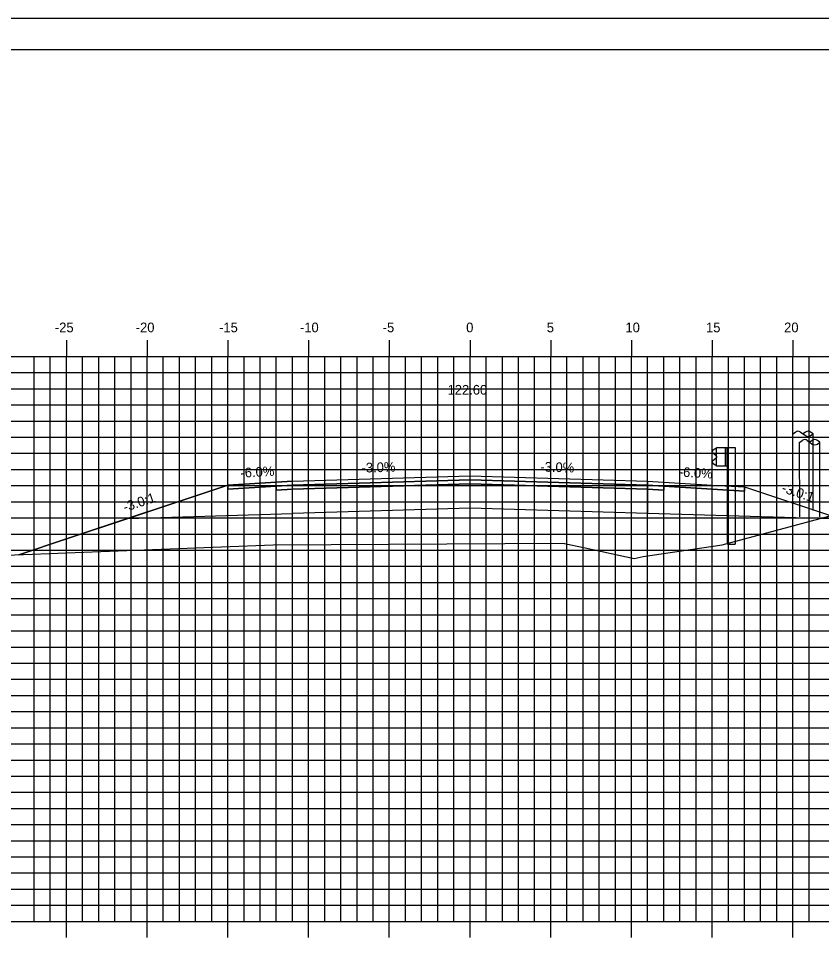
# Model space of a CAD drawing. Extents: x 850598 to 870284, y 366541 to 366651.
# Drawn here: x 855723.3 to 855773.1, y 366594 to 366651.2 of the extents above; entities that cross this region are included whole.
import ezdxf

# ---------------------------------------------------------------- set-up
doc = ezdxf.new("R2010")
doc.units = 0
for name, color, linetype in [('ANNOTATION', 7, 'Continuous'), ('BORDER', 7, 'Continuous'), ('D_Guardrail_Beam_Rt', 7, 'Continuous'), ('D_Roadway_Centerline', 7, 'Continuous'), ('D_Roadway_Centerline_Text', 7, 'Continuous'), ('D_Roadway_Edge_Shoulder', 7, 'Continuous'), ('D_Roadway_Edge_TW', 7, 'Continuous'), ('D_Roadway_Pavement', 7, 'Continuous'), ('D_Roadway_SlopeLines', 7, 'Continuous'), ('D_Roadway_SubGrade', 7, 'Continuous'), ('D_Utilities_Pole_Joint', 7, 'Continuous'), ('H_V ANNOTATION', 7, 'Continuous'), ('MAJOR', 7, 'Continuous'), ('MINOR', 7, 'Continuous'), ('PLOT BOUNDARY', 7, 'Continuous'), ('S_Roadway_Centerline', 7, 'Continuous'), ('S_Utilities_Pole_Joint', 7, 'Continuous')]:
    doc.layers.add(name, color=color, linetype=linetype)

msp = doc.modelspace()

# ---------------------------------------------------------------- linework, layer by layer
at = {"layer": 'BORDER'}
msp.add_line((855866.298, 366649.225), (855706.298, 366649.225), dxfattribs=at)
at = {"layer": 'D_Guardrail_Beam_Rt'}
for p, q in [((855766.478, 366624.498), (855766.335, 366624.398)), ((855766.568, 366624.518), (855766.495, 366624.505)), ((855766.568, 366624.593), (855767.256, 366624.593)), ((855766.568, 366623.426), (855766.568, 366624.593)), ((855767.089, 366624.593), (855767.089, 366623.426)), ((855767.193, 366624.593), (855767.193, 366623.426)), ((855767.256, 366624.593), (855767.727, 366624.593)), ((855767.256, 366624.593), (855767.256, 366623.426)), ((855767.727, 366624.593), (855767.727, 366618.593)), ((855766.335, 366624.255), (855766.53, 366624.119)), ((855766.53, 366623.899), (855766.335, 366623.763)), ((855766.564, 366624.055), (855766.564, 366623.964)), ((855766.335, 366623.62), (855766.478, 366623.52)), ((855766.495, 366623.513), (855766.568, 366623.5)), ((855767.256, 366623.426), (855766.568, 366623.426)), ((855767.235, 366618.593), (855767.235, 366623.426)), ((855767.235, 366618.593), (855767.727, 366618.593))]:
    msp.add_line(p, q, dxfattribs=at)
for centre, major_axis, start_param, end_param in [((855766.385, 366624.327), (-0.0877, 0), 5.323254, 7.243116), ((855766.502, 366624.464), (-0.0417, 0), 4.886922, 5.323254), ((855766.385, 366623.692), (-0.0877, 0), 5.323254, 7.243116), ((855766.485, 366624.055), (0.0789, 0), 0, 0.959931), ((855766.485, 366623.964), (0.0789, 0), 5.323254, 6.283185), ((855766.502, 366623.554), (-0.0417, 0), 0.959931, 1.396263)]:
    msp.add_ellipse(centre, major_axis=major_axis, ratio=0.995501, start_param=start_param, end_param=end_param, dxfattribs=at)
at = {"layer": 'D_Roadway_Centerline'}
msp.add_lwpolyline([(855723.355, 366617.945), (855726.297, 366618.926), (855730.1, 366620.193), (855736.297, 366622.259), (855740.297, 366622.499), (855751.297, 366622.829), (855762.297, 366622.499), (855766.297, 366622.259), (855768.297, 366622.139), (855774.297, 366620.139), (855822.006, 366608.225), (855836.17, 366604.688), (855846.032, 366602.225), (855850.032, 366602.225)], dxfattribs=at)
at = {"layer": 'D_Roadway_Edge_Shoulder'}
for points in [[(855740.297, 366622.499), (855736.297, 366622.259), (855736.297, 366622.009), (855739.297, 366622.189), (855740.297, 366622.249)], [(855762.297, 366622.499), (855766.297, 366622.259), (855766.297, 366622.259), (855768.297, 366622.139), (855768.297, 366621.889), (855763.297, 366622.189), (855762.297, 366622.249)]]:
    msp.add_lwpolyline(points, close=True, dxfattribs=at)
at = {"layer": 'D_Roadway_Edge_TW'}
msp.add_lwpolyline([(855740.297, 366622.249), (855740.297, 366622.499), (855751.297, 366622.829), (855762.297, 366622.499), (855762.297, 366622.249), (855751.297, 366622.579)], close=True, dxfattribs=at)
at = {"layer": 'D_Roadway_Pavement'}
for points in [[(855740.297, 366622.249), (855739.297, 366622.189), (855739.297, 366621.939), (855740.297, 366621.999)], [(855740.297, 366621.999), (855740.297, 366622.249), (855751.297, 366622.579), (855762.297, 366622.249), (855762.297, 366621.999), (855751.297, 366622.329)], [(855762.297, 366622.249), (855763.297, 366622.189), (855763.297, 366621.939), (855762.297, 366621.999)]]:
    msp.add_lwpolyline(points, close=True, dxfattribs=at)
at = {"layer": 'D_Roadway_SlopeLines'}
for points in [[(855740.297, 366622.499), (855736.297, 366622.259), (855726.297, 366618.926)], [(855726.297, 366618.926), (855723.355, 366617.945)]]:
    msp.add_lwpolyline(points, dxfattribs=at)
at = {"layer": 'D_Roadway_SubGrade'}
for points in [[(855740.297, 366621.999), (855739.297, 366621.939), (855739.297, 366622.189), (855736.297, 366622.009), (855736.297, 366622.259), (855730.1, 366620.193), (855740.297, 366620.499)], [(855740.297, 366620.499), (855740.297, 366621.999), (855751.297, 366622.329), (855762.297, 366621.999), (855762.297, 366620.499), (855751.297, 366620.829)], [(855762.297, 366621.999), (855763.297, 366621.939), (855763.297, 366622.189), (855768.297, 366621.889), (855768.297, 366622.139), (855774.297, 366620.139), (855762.297, 366620.499)]]:
    msp.add_lwpolyline(points, close=True, dxfattribs=at)
at = {"layer": 'D_Utilities_Pole_Joint'}
for p, q in [((855771.297, 366625.433), (855771.454, 366625.543)), ((855771.766, 366625.543), (855771.922, 366625.433)), ((855772.078, 366625.543), (855771.922, 366625.433)), ((855772.547, 366625.433), (855772.391, 366625.543)), ((855771.297, 366620.675), (855771.297, 366625.433)), ((855771.922, 366625.433), (855772.078, 366625.322)), ((855772.391, 366625.322), (855772.547, 366625.433)), ((855772.547, 366620.675), (855772.547, 366625.433))]:
    msp.add_line(p, q, dxfattribs=at)
for centre, start, end in [((855771.61, 366625.322), 90, 125.2644), ((855771.61, 366625.322), 54.7356, 90), ((855772.235, 366625.322), 90, 125.2644), ((855772.235, 366625.322), 54.7356, 90), ((855772.235, 366625.543), 234.7356, 270), ((855772.235, 366625.543), 270, 305.2644)]:
    msp.add_arc(centre, 0.271, start, end, dxfattribs=at)
at = {"layer": 'MAJOR'}
for p, q in [((855726.297, 366631.227), (855726.297, 366630.225)), ((855726.297, 366631.227), (855726.297, 366630.225)), ((855731.297, 366631.227), (855731.297, 366630.225)), ((855731.297, 366631.227), (855731.297, 366630.225)), ((855736.297, 366631.227), (855736.297, 366630.225)), ((855736.297, 366631.227), (855736.297, 366630.225)), ((855741.297, 366631.227), (855741.297, 366630.225)), ((855741.297, 366631.227), (855741.297, 366630.225)), ((855746.297, 366631.227), (855746.297, 366630.225)), ((855746.297, 366631.227), (855746.297, 366630.225)), ((855751.297, 366631.227), (855751.297, 366630.225)), ((855751.297, 366631.227), (855751.297, 366630.225)), ((855756.297, 366631.227), (855756.297, 366630.225)), ((855756.297, 366631.227), (855756.297, 366630.225)), ((855761.297, 366631.227), (855761.297, 366630.225)), ((855761.297, 366631.227), (855761.297, 366630.225)), ((855766.297, 366631.227), (855766.297, 366630.225)), ((855766.297, 366631.227), (855766.297, 366630.225)), ((855771.297, 366631.227), (855771.297, 366630.225)), ((855771.297, 366631.227), (855771.297, 366630.225)), ((855711.297, 366630.225), (855851.297, 366630.225)), ((855711.297, 366630.225), (855851.297, 366630.225)), ((855711.297, 366630.225), (855851.297, 366630.225)), ((855711.297, 366630.225), (855851.297, 366630.225)), ((855726.297, 366595.225), (855726.297, 366630.225)), ((855726.297, 366595.225), (855726.297, 366630.225)), ((855731.297, 366595.225), (855731.297, 366630.225)), ((855731.297, 366595.225), (855731.297, 366630.225)), ((855736.297, 366595.225), (855736.297, 366630.225)), ((855736.297, 366595.225), (855736.297, 366630.225)), ((855741.297, 366595.225), (855741.297, 366630.225)), ((855741.297, 366595.225), (855741.297, 366630.225)), ((855746.297, 366595.225), (855746.297, 366630.225)), ((855746.297, 366595.225), (855746.297, 366630.225)), ((855751.297, 366595.225), (855751.297, 366630.225)), ((855751.297, 366595.225), (855751.297, 366630.225)), ((855756.297, 366595.225), (855756.297, 366630.225)), ((855756.297, 366595.225), (855756.297, 366630.225)), ((855761.297, 366595.225), (855761.297, 366630.225)), ((855761.297, 366595.225), (855761.297, 366630.225)), ((855766.297, 366595.225), (855766.297, 366630.225)), ((855766.297, 366595.225), (855766.297, 366630.225)), ((855771.297, 366595.225), (855771.297, 366630.225)), ((855771.297, 366595.225), (855771.297, 366630.225)), ((855711.297, 366625.225), (855851.297, 366625.225)), ((855711.297, 366625.225), (855851.297, 366625.225)), ((855711.297, 366620.225), (855851.297, 366620.225)), ((855711.297, 366620.225), (855851.297, 366620.225)), ((855711.297, 366615.225), (855851.297, 366615.225)), ((855711.297, 366615.225), (855851.297, 366615.225)), ((855711.297, 366610.225), (855851.297, 366610.225)), ((855711.297, 366610.225), (855851.297, 366610.225)), ((855711.297, 366605.225), (855851.297, 366605.225)), ((855711.297, 366605.225), (855851.297, 366605.225)), ((855711.297, 366600.225), (855851.297, 366600.225)), ((855711.297, 366600.225), (855851.297, 366600.225)), ((855711.297, 366595.225), (855851.297, 366595.225)), ((855711.297, 366595.225), (855851.297, 366595.225)), ((855711.297, 366595.225), (855851.297, 366595.225)), ((855711.297, 366595.225), (855851.297, 366595.225)), ((855726.297, 366594.223), (855726.297, 366595.225)), ((855726.297, 366594.223), (855726.297, 366595.225)), ((855731.297, 366594.223), (855731.297, 366595.225)), ((855731.297, 366594.223), (855731.297, 366595.225)), ((855736.297, 366594.223), (855736.297, 366595.225)), ((855736.297, 366594.223), (855736.297, 366595.225)), ((855741.297, 366594.223), (855741.297, 366595.225)), ((855741.297, 366594.223), (855741.297, 366595.225)), ((855746.297, 366594.223), (855746.297, 366595.225)), ((855746.297, 366594.223), (855746.297, 366595.225)), ((855751.297, 366594.223), (855751.297, 366595.225)), ((855751.297, 366594.223), (855751.297, 366595.225)), ((855756.297, 366594.223), (855756.297, 366595.225)), ((855756.297, 366594.223), (855756.297, 366595.225)), ((855761.297, 366594.223), (855761.297, 366595.225)), ((855761.297, 366594.223), (855761.297, 366595.225)), ((855766.297, 366594.223), (855766.297, 366595.225)), ((855766.297, 366594.223), (855766.297, 366595.225)), ((855771.297, 366594.223), (855771.297, 366595.225)), ((855771.297, 366594.223), (855771.297, 366595.225))]:
    msp.add_line(p, q, dxfattribs=at)
at = {"layer": 'MINOR'}
for p, q in [((855724.297, 366595.225), (855724.297, 366630.225)), ((855724.297, 366595.225), (855724.297, 366630.225)), ((855725.297, 366595.225), (855725.297, 366630.225)), ((855725.297, 366595.225), (855725.297, 366630.225)), ((855727.297, 366595.225), (855727.297, 366630.225)), ((855727.297, 366595.225), (855727.297, 366630.225)), ((855728.297, 366595.225), (855728.297, 366630.225)), ((855728.297, 366595.225), (855728.297, 366630.225)), ((855729.297, 366595.225), (855729.297, 366630.225)), ((855729.297, 366595.225), (855729.297, 366630.225)), ((855730.297, 366595.225), (855730.297, 366630.225)), ((855730.297, 366595.225), (855730.297, 366630.225)), ((855732.297, 366595.225), (855732.297, 366630.225)), ((855732.297, 366595.225), (855732.297, 366630.225)), ((855733.297, 366595.225), (855733.297, 366630.225)), ((855733.297, 366595.225), (855733.297, 366630.225)), ((855734.297, 366595.225), (855734.297, 366630.225)), ((855734.297, 366595.225), (855734.297, 366630.225)), ((855735.297, 366595.225), (855735.297, 366630.225)), ((855735.297, 366595.225), (855735.297, 366630.225)), ((855737.297, 366595.225), (855737.297, 366630.225)), ((855737.297, 366595.225), (855737.297, 366630.225)), ((855738.297, 366595.225), (855738.297, 366630.225)), ((855738.297, 366595.225), (855738.297, 366630.225)), ((855739.297, 366595.225), (855739.297, 366630.225)), ((855739.297, 366595.225), (855739.297, 366630.225)), ((855740.297, 366595.225), (855740.297, 366630.225)), ((855740.297, 366595.225), (855740.297, 366630.225)), ((855742.297, 366595.225), (855742.297, 366630.225)), ((855742.297, 366595.225), (855742.297, 366630.225)), ((855743.297, 366595.225), (855743.297, 366630.225)), ((855743.297, 366595.225), (855743.297, 366630.225)), ((855744.297, 366595.225), (855744.297, 366630.225)), ((855744.297, 366595.225), (855744.297, 366630.225)), ((855745.297, 366595.225), (855745.297, 366630.225)), ((855745.297, 366595.225), (855745.297, 366630.225)), ((855747.297, 366595.225), (855747.297, 366630.225)), ((855747.297, 366595.225), (855747.297, 366630.225)), ((855748.297, 366595.225), (855748.297, 366630.225)), ((855748.297, 366595.225), (855748.297, 366630.225)), ((855749.297, 366595.225), (855749.297, 366630.225)), ((855749.297, 366595.225), (855749.297, 366630.225)), ((855750.297, 366595.225), (855750.297, 366630.225)), ((855750.297, 366595.225), (855750.297, 366630.225)), ((855752.297, 366595.225), (855752.297, 366630.225)), ((855752.297, 366595.225), (855752.297, 366630.225)), ((855753.297, 366595.225), (855753.297, 366630.225)), ((855753.297, 366595.225), (855753.297, 366630.225)), ((855754.297, 366595.225), (855754.297, 366630.225)), ((855754.297, 366595.225), (855754.297, 366630.225)), ((855755.297, 366595.225), (855755.297, 366630.225)), ((855755.297, 366595.225), (855755.297, 366630.225)), ((855757.297, 366595.225), (855757.297, 366630.225)), ((855757.297, 366595.225), (855757.297, 366630.225)), ((855758.297, 366595.225), (855758.297, 366630.225)), ((855758.297, 366595.225), (855758.297, 366630.225)), ((855759.297, 366595.225), (855759.297, 366630.225)), ((855759.297, 366595.225), (855759.297, 366630.225)), ((855760.297, 366595.225), (855760.297, 366630.225)), ((855760.297, 366595.225), (855760.297, 366630.225)), ((855762.297, 366595.225), (855762.297, 366630.225)), ((855762.297, 366595.225), (855762.297, 366630.225)), ((855763.297, 366595.225), (855763.297, 366630.225)), ((855763.297, 366595.225), (855763.297, 366630.225)), ((855764.297, 366595.225), (855764.297, 366630.225)), ((855764.297, 366595.225), (855764.297, 366630.225)), ((855765.297, 366595.225), (855765.297, 366630.225)), ((855765.297, 366595.225), (855765.297, 366630.225)), ((855767.297, 366595.225), (855767.297, 366630.225)), ((855767.297, 366595.225), (855767.297, 366630.225)), ((855768.297, 366595.225), (855768.297, 366630.225)), ((855768.297, 366595.225), (855768.297, 366630.225)), ((855769.297, 366595.225), (855769.297, 366630.225)), ((855769.297, 366595.225), (855769.297, 366630.225)), ((855770.297, 366595.225), (855770.297, 366630.225)), ((855770.297, 366595.225), (855770.297, 366630.225)), ((855772.297, 366595.225), (855772.297, 366630.225)), ((855772.297, 366595.225), (855772.297, 366630.225)), ((855711.297, 366629.225), (855851.297, 366629.225)), ((855711.297, 366629.225), (855851.297, 366629.225)), ((855711.297, 366628.225), (855851.297, 366628.225)), ((855711.297, 366628.225), (855851.297, 366628.225)), ((855711.297, 366627.225), (855851.297, 366627.225)), ((855711.297, 366627.225), (855851.297, 366627.225)), ((855711.297, 366626.225), (855851.297, 366626.225)), ((855711.297, 366626.225), (855851.297, 366626.225)), ((855711.297, 366624.225), (855851.297, 366624.225)), ((855711.297, 366624.225), (855851.297, 366624.225)), ((855711.297, 366623.225), (855851.297, 366623.225)), ((855711.297, 366623.225), (855851.297, 366623.225)), ((855711.297, 366622.225), (855851.297, 366622.225)), ((855711.297, 366622.225), (855851.297, 366622.225)), ((855711.297, 366621.225), (855851.297, 366621.225)), ((855711.297, 366621.225), (855851.297, 366621.225)), ((855711.297, 366619.225), (855851.297, 366619.225)), ((855711.297, 366619.225), (855851.297, 366619.225)), ((855711.297, 366618.225), (855851.297, 366618.225)), ((855711.297, 366618.225), (855851.297, 366618.225)), ((855711.297, 366617.225), (855851.297, 366617.225)), ((855711.297, 366617.225), (855851.297, 366617.225)), ((855711.297, 366616.225), (855851.297, 366616.225)), ((855711.297, 366616.225), (855851.297, 366616.225)), ((855711.297, 366614.225), (855851.297, 366614.225)), ((855711.297, 366614.225), (855851.297, 366614.225)), ((855711.297, 366613.225), (855851.297, 366613.225)), ((855711.297, 366613.225), (855851.297, 366613.225)), ((855711.297, 366612.225), (855851.297, 366612.225)), ((855711.297, 366612.225), (855851.297, 366612.225)), ((855711.297, 366611.225), (855851.297, 366611.225)), ((855711.297, 366611.225), (855851.297, 366611.225)), ((855711.297, 366609.225), (855851.297, 366609.225)), ((855711.297, 366609.225), (855851.297, 366609.225)), ((855711.297, 366608.225), (855851.297, 366608.225)), ((855711.297, 366608.225), (855851.297, 366608.225)), ((855711.297, 366607.225), (855851.297, 366607.225)), ((855711.297, 366607.225), (855851.297, 366607.225)), ((855711.297, 366606.225), (855851.297, 366606.225)), ((855711.297, 366606.225), (855851.297, 366606.225)), ((855711.297, 366604.225), (855851.297, 366604.225)), ((855711.297, 366604.225), (855851.297, 366604.225)), ((855711.297, 366603.225), (855851.297, 366603.225)), ((855711.297, 366603.225), (855851.297, 366603.225)), ((855711.297, 366602.225), (855851.297, 366602.225)), ((855711.297, 366602.225), (855851.297, 366602.225)), ((855711.297, 366601.225), (855851.297, 366601.225)), ((855711.297, 366601.225), (855851.297, 366601.225)), ((855711.297, 366599.225), (855851.297, 366599.225)), ((855711.297, 366599.225), (855851.297, 366599.225)), ((855711.297, 366598.225), (855851.297, 366598.225)), ((855711.297, 366598.225), (855851.297, 366598.225)), ((855711.297, 366597.225), (855851.297, 366597.225)), ((855711.297, 366597.225), (855851.297, 366597.225)), ((855711.297, 366596.225), (855851.297, 366596.225)), ((855711.297, 366596.225), (855851.297, 366596.225))]:
    msp.add_line(p, q, dxfattribs=at)
at = {"layer": 'PLOT BOUNDARY'}
msp.add_lwpolyline([(855698.204, 366541.166), (855868.204, 366541.166), (855868.204, 366651.166), (855698.204, 366651.166)], close=True, dxfattribs=at)
at = {"layer": 'S_Roadway_Centerline'}
msp.add_lwpolyline([(855711.297, 366617.482), (855723.109, 366617.935), (855739.093, 366618.56), (855757.042, 366618.658), (855758.426, 366618.375), (855761.468, 366617.713), (855762.013, 366617.833), (855766.911, 366618.555), (855774.37, 366620.569), (855776.953, 366621.121), (855778.059, 366621.325), (855789.228, 366621.773), (855792.965, 366621.935), (855792.979, 366621.924), (855796.804, 366621.761), (855807.843, 366621.279), (855807.852, 366621.288), (855808.945, 366621.048), (855811.621, 366620.688), (855817.589, 366621.513), (855819.133, 366621.621), (855824.744, 366617.409), (855840.14, 366606.191), (855851.297, 366601.718)], dxfattribs=at)
at = {"layer": 'S_Utilities_Pole_Joint'}
for p, q in [((855771.716, 366620.294), (855771.712, 366624.913)), ((855771.716, 366624.913), (855771.872, 366625.024)), ((855772.184, 366625.024), (855772.34, 366624.913)), ((855772.497, 366625.024), (855772.34, 366624.913)), ((855772.34, 366624.913), (855772.497, 366624.802)), ((855772.966, 366624.913), (855772.809, 366625.024)), ((855772.809, 366624.802), (855772.966, 366624.913)), ((855772.966, 366620.294), (855772.962, 366624.913))]:
    msp.add_line(p, q, dxfattribs=at)
for centre, start, end in [((855772.028, 366624.803), 90, 125.2644), ((855772.028, 366624.803), 54.7356, 90), ((855772.653, 366624.803), 90, 125.2644), ((855772.653, 366624.803), 54.7356, 90), ((855772.653, 366625.024), 234.7356, 270), ((855772.653, 366625.024), 270, 305.2644)]:
    msp.add_arc(centre, 0.271, start, end, dxfattribs=at)

# ---------------------------------------------------------------- texts
at = {"layer": 'ANNOTATION'}
for s, rotation, p in [('-6.0%', 3.4336, (855737.095, 366622.709)), ('-3.0%', 1.7184, (855744.586, 366623.028)), ('-3.0%', 358.2816, (855755.645, 366623.099)), ('-6.0%', 356.5664, (855764.214, 366622.786)), ('-3.0:1', 341.5651, (855770.551, 366621.842)), ('-3.0:1', 18.4348, (855729.919, 366620.587))]:
    msp.add_text(s, height=0.6, rotation=rotation, dxfattribs=at).set_placement(p)
at = {"layer": 'D_Roadway_Centerline'}
for s, p in [('C', (855751.292, 366622.829)), ('C', (855751.292, 366622.829)), ('L', (855751.297, 366622.822)), ('L', (855751.297, 366622.822))]:
    msp.add_text(s, height=0.0146, dxfattribs=at).set_placement(p)
at = {"layer": 'D_Roadway_Centerline_Text'}
msp.add_text('122.60', height=0.6, dxfattribs=at).set_placement((855749.906, 366627.861))
at = {"layer": 'H_V ANNOTATION'}
for s, p in [('-25', (855725.583, 366631.725)), ('-20', (855730.591, 366631.725)), ('-15', (855735.754, 366631.725)), ('-10', (855740.762, 366631.725)), ('-5', (855745.888, 366631.725)), ('0', (855751.057, 366631.725)), ('5', (855756.049, 366631.725)), ('10', (855760.923, 366631.725)), ('15', (855765.915, 366631.725)), ('20', (855770.751, 366631.725))]:
    msp.add_text(s, height=0.6, dxfattribs=at).set_placement(p)

doc.saveas('drawing.dxf')
